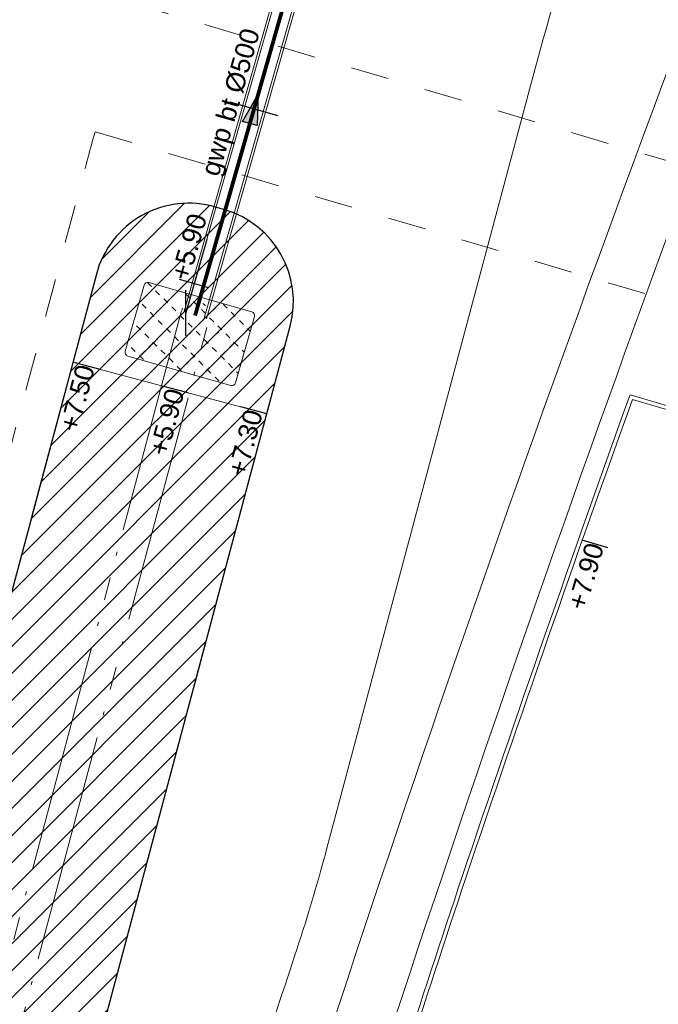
# Model space of a CAD drawing. Extents: x 98477 to 100410, y 398052 to 398969.
# Tile 342 of 374: x 98570 to 98587, y 398595 to 398621. Entities that reach past the tile are written whole.
import ezdxf
from ezdxf.enums import TextEntityAlignment as Align

# ---------------------------------------------------------------- set-up
doc = ezdxf.new("R2010")
doc.units = 0
doc.linetypes.add('AL-MATERIAALS', pattern=[2, 1, -1])
doc.linetypes.add('RI-DRAIN', pattern=[9.199999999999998, 6, -0.6, 0.1, -0.6, 0.6, -0.6, 0.1, -0.6])
for name, color, linetype, lineweight in [('N-GW-bodem A-watergang', 140, 'RI-DRAIN', 9), ('N-GW-hoogtelijn laagte NAP +7.00', 100, 'AL-HOOGTELIJN +7.00', 18), ('N-GW-hoogtelijn laagte NAP +7.50', 90, 'AL-HOOGTELIJN +7.50', 18), ('N-GW-hoogtelijn laagte NAP +8.00', 80, 'AL-HOOGTELIJN +8.00', 18), ('N-GW-insteek A-watergang', 160, 'RI-DRAIN', 18), ('N-IE-taludbescherming stortebed', 190, 'Continuous', 18), ('N-RI-drainageleiding', 142, 'RI-DRAIN', 25), ('N-RI-RWA b.o.b.', 162, 'Continuous', 25), ('N-RI-RWA hoofdriool buiswand', 162, 'Continuous', 13), ('N-RI-RWA strenginformatie', 162, 'Continuous', 25), ('N-RI-stroomrichting', 7, 'Continuous', 25), ('X-AL-hoogtelijn - Niv 1', 1, 'AL-HOOGTELIJN', 18), ('X-AL-materiaalscheiding', 1, 'AL-MATERIAALS', 18), ('X-AL-planthoogte VERWERKT', 180, 'Continuous', 25), ('X-AL-rapporttekening blauw', 125, 'Continuous', 25)]:
    doc.layers.add(name, color=color, linetype=linetype, lineweight=lineweight)
for name, color, linetype, plot in [('X-AL-contourlijnen', 30, 'Continuous', False), ('X-AL-hulplijn', 30, 'Continuous', False), ('X-AL-hulplijn riolering', 30, 'Continuous', False)]:
    doc.layers.add(name, color=color, linetype=linetype, plot=plot)
doc.styles.add('CS Annotative', font='arial.ttf')
doc.styles.get("Standard").update_dxf_attribs({"font": 'txt.shx'})
doc.linetypes.add('AL-HOOGTELIJN', pattern='A,10,-1.5,["H",Standard,S=0.9,R=0,X=-0.3,Y=-0.45],-1.5,30', length=43)
doc.linetypes.add('AL-HOOGTELIJN +7.00', pattern='A,7.5,-1.5,["+7.00",Standard,S=0.9,R=0,X=-0.3,Y=-0.45],-4.5,22.5', length=36)
doc.linetypes.add('AL-HOOGTELIJN +7.50', pattern='A,7.5,-1.5,["+7.50",Standard,S=0.9,R=0,X=-0.3,Y=-0.45],-4.5,22.5', length=36)
doc.linetypes.add('AL-HOOGTELIJN +8.00', pattern='A,7.5,-1.5,["+8.00",Standard,S=0.9,R=0,X=-0.3,Y=-0.45],-4.5,22.5', length=36)

# ---------------------------------------------------------------- blocks, each defined once
blk = doc.blocks.new('*U452')
at = {"layer": 'X-AL-hulplijn', "flags": 128}
blk.add_lwpolyline([(-0.3381634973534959, 0.09025214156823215), (0.3381634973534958, -0.09025214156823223)], dxfattribs=at)
at = {"layer": 'X-AL-planthoogte VERWERKT', "linetype": 'Continuous', "style": 'CS Annotative'}
blk.add_attdef('HOOGTE-LINKS', text='', height=0.5, rotation=255.0566866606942, dxfattribs=at).set_placement((1.223872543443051e-21, -5.820766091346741e-11), align=Align.MIDDLE_RIGHT)
blk = doc.blocks.new('*U453')
at = {"layer": 'X-AL-hulplijn', "flags": 128}
blk.add_lwpolyline([(-0.3381634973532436, 0.09025214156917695), (0.3381634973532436, -0.09025214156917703)], dxfattribs=at)
at = {"layer": 'X-AL-planthoogte VERWERKT', "linetype": 'Continuous', "style": 'CS Annotative'}
blk.add_attdef('HOOGTE-LINKS', text='', height=0.4999999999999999, rotation=255.0566866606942, dxfattribs=at).set_placement((0, 0), align=Align.MIDDLE_RIGHT)
blk = doc.blocks.new('*U454')
at = {"layer": 'X-AL-hulplijn', "flags": 128}
blk.add_lwpolyline([(-0.3381634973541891, 0.09025214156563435), (0.338163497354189, -0.09025214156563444)], dxfattribs=at)
at = {"layer": 'X-AL-planthoogte VERWERKT', "linetype": 'Continuous', "style": 'CS Annotative'}
blk.add_attdef('HOOGTE-LINKS', text='', height=0.4999999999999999, rotation=255.0566866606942, dxfattribs=at).set_placement((5.820766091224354e-11, 5.820766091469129e-11), align=Align.MIDDLE_RIGHT)
blk = doc.blocks.new('*U358')
at = {"layer": 'X-AL-hulplijn', "flags": 128}
blk.add_lwpolyline([(-0.3357598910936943, 0.09881950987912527), (0.3357598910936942, -0.09881950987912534)], dxfattribs=at)
at = {"layer": 'X-AL-planthoogte VERWERKT', "linetype": 'Continuous', "style": 'CS Annotative'}
blk.add_attdef('HOOGTE-LINKS', text='', height=0.5, rotation=253.6000000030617, dxfattribs=at).set_placement((-1.455191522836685e-11, -3.059681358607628e-22), align=Align.MIDDLE_RIGHT)
blk = doc.blocks.new('*U542')
at = {"layer": 'N-RI-stroomrichting'}
h = blk.add_hatch(color=256, dxfattribs=at)
h.dxf.hatch_style = 1
h.paths.add_polyline_path([(0.5486244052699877, 1.923281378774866), (0.413016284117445, -2.197593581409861), (-1.510265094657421, -1.648969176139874)])
blk.add_lwpolyline([(0.5486244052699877, 1.923281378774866), (0.413016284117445, -2.197593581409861), (-1.510265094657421, -1.648969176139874)], close=True, dxfattribs=at)
at = {"layer": 'X-AL-hulplijn riolering'}
blk.add_lwpolyline([(3.125332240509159, -0.8915146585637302), (-3.125332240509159, 0.8915146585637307)], dxfattribs=at)
at = {"lineweight": 25, "style": 'CS Annotative'}
blk.add_attdef('Strenginformatie', text='', height=2.5, rotation=74.07896986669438, dxfattribs=at).set_placement((-3.125332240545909, 0.891514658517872), align=Align.MIDDLE_CENTER)
blk = doc.blocks.new('*U699')
at = {"layer": 'X-AL-hulplijn riolering', "flags": 128}
for points in [[(2.743122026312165, 9.61640689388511), (-3.178507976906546e-17, -2.240821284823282e-16)], [(3.020530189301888, 3.297938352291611), (-0.826032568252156, 4.395187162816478)], [(2.912446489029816e-17, -3), (2.912446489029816e-17, 3)]]:
    blk.add_lwpolyline(points, dxfattribs=at)
at = {"layer": 'N-RI-RWA b.o.b.', "linetype": 'Continuous', "style": 'CS Annotative'}
blk.add_attdef('B.o.b.rechts', text='', height=0.5000000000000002, rotation=74.07896986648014, dxfattribs=at).set_placement((-0.1652065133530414, 0.8790374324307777), align=Align.MIDDLE_LEFT)

msp = doc.modelspace()

# ---------------------------------------------------------------- hatches: boundary and pattern name
at = {"layer": 'N-IE-taludbescherming stortebed'}
h = msp.add_hatch(dxfattribs=at)
h.set_pattern_fill('CS-BOUWWEG', color=256, scale=0.5)
h.set_pattern_definition([(45, (0, 0), (-0.3535533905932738, 0.3535533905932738), [0.15, -0.15]), (135, (0, 0.1), (-0.3535533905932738, -0.3535533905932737), [0.15, -0.15])])
edge = h.paths.add_edge_path()
edge.add_arc((98573.7706580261, 398613.5277814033), 0.09999999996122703, 74.07896987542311, 164.0789698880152)
edge.add_line((98573.67449395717, 398613.5552126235), (98573.18073199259, 398611.8242593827))
edge.add_arc((98573.27689606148, 398611.7968281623), 0.09999999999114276, 164.0789697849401, 254.0789698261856)
edge.add_line((98573.24946484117, 398611.7006640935), (98575.9420587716, 398610.9325899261))
edge.add_arc((98575.96948999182, 398611.028753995), 0.09999999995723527, 254.0789698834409, 344.0789698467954)
edge.add_line((98576.0656540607, 398611.0013227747), (98576.55941602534, 398612.7322760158))
edge.add_arc((98576.46325195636, 398612.759707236), 0.1000000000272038, 344.0789698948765, 434.0789698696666)
edge.add_line((98576.49068317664, 398612.855871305), (98573.79808924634, 398613.6239454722))
at = {"layer": 'X-AL-rapporttekening blauw'}
h = msp.add_hatch(dxfattribs=at)
h.set_pattern_fill('ANSI31', color=256, scale=20)
h.set_pattern_definition([(45, (0, 0), (-0.3535533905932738, 0.3535533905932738), [])])
edge = h.paths.add_edge_path()
edge.add_arc((98451.74288865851, 398553.7327789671), 106.3500000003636, 343.2245678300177, 345.0566866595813)
edge.add_line((98554.49628278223, 398526.3090210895), (98577.49542304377, 398612.4839258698))
edge.add_arc((98575.07996949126, 398613.1285840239), 2.500000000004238, 345.0566866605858, 433.599999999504)
edge.add_line((98575.7858231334, 398615.5268689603), (98575.54591710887, 398615.5974771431))
edge.add_arc((98574.84006346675, 398613.1991922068), 2.499999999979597, 73.59999999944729, 165.0566866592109)
edge.add_line((98572.42460991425, 398613.843850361), (98549.42383032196, 398527.6628032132))
edge.add_arc((98451.74288865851, 398553.7327789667), 101.1000000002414, 343.22456783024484, 345.0566866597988, ccw=False)
edge.add_line((98548.54041066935, 398524.5531673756), (98533.37356820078, 398474.2402026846))
edge.add_arc((98535.38419922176, 398473.6340979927), 2.100000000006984, 163.2245678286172, 253.2245678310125)
edge.add_line((98534.77809452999, 398471.6234669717), (98535.78341004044, 398471.3204146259))
edge.add_arc((98536.38951473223, 398473.3310456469), 2.099999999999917, 253.2245678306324, 343.2245678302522)
edge.add_line((98538.40014575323, 398472.7249409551), (98553.56698822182, 398523.037905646))

# ---------------------------------------------------------------- linework, layer by layer
at = {"layer": 'N-GW-bodem A-watergang', "flags": 128}
msp.add_lwpolyline([(98535.89511371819, 398474.2895301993), (98550.83827469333, 398523.8604762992, 0.007994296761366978), (98551.74266573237, 398527.0439313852), (98574.6449120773, 398612.855786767, -1), (98575.36954814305, 398612.6623893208), (98552.46730179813, 398526.850533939, -0.007994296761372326), (98551.55635720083, 398523.6440103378), (98536.61319622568, 398474.0730642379, -1.000000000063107)], format="xyb", close=True, dxfattribs=at)
at = {"layer": 'N-GW-hoogtelijn laagte NAP +7.00', "flags": 128}
msp.add_lwpolyline([(98713.2001102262, 398662.9599795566), (98726.95907007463, 398709.7089147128, 0.459081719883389), (98720.36530801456, 398719.8943089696), (98695.61574089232, 398723.2687541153), (98660.63571305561, 398728.0380571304), (98657.27489003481, 398728.4962838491), (98627.44178536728, 398734.0041100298, 0.3841656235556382), (98618.3148488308, 398728.3957925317), (98614.38975138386, 398715.0594554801, 0.4142135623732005), (98621.15947656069, 398702.6429011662), (98648.49992483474, 398694.5961696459, -0.4142135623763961), (98651.88478742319, 398688.3878924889), (98651.88478742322, 398688.387892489, -0.4142135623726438), (98645.67651026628, 398685.0030299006), (98626.06781284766, 398690.7741833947, 0.3452610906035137), (98614.60242241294, 398686.2125695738, 0.03981989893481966), (98587.06879776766, 398628.8692554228, 0.02681577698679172), (98583.75382049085, 398618.6761508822), (98578.4545847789, 398598.8205768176, -0.01473012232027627), (98577.61158852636, 398595.9984052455, 0.002445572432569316), (98575.6335452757, 398589.9245847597, 0.0465115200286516), (98573.51528137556, 398580.3161526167, -0.06474828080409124), (98570.47698109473, 398568.5812402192, 0.03047291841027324), (98565.85599640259, 398554.7176598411), (98555.1634644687, 398514.6540787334, 0.3762911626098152), (98559.54456020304, 398505.7889963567, 0.1980183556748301), (98577.07486126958, 398505.771138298), (98594.87761863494, 398513.0882226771, -0.0724416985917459), (98613.33273670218, 398517.7088827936, -0.06158372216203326), (98622.16508797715, 398517.5117710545, 0.04144405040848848), (98637.69097283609, 398516.5403760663), (98672.74423847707, 398517.254018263, 0.3270130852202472), (98687.76758885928, 398528.7332401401), (98716.5371790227, 398626.4839218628, -0.6718751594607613), (98721.60305329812, 398626.9991783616, -0.1962615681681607), (98721.67954514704, 398626.2471294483), (98688.12811369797, 398512.2491448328, -0.3230870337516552), (98687.20335231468, 398511.5320834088, -0.00937468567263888), (98687.00126932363, 398511.5288880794)], format="xyb", dxfattribs=at)
at = {"layer": 'N-GW-hoogtelijn laagte NAP +7.50', "flags": 128}
msp.add_lwpolyline([(98717.14957060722, 398633.8773660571), (98686.32861789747, 398529.1567523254, -0.3270130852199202), (98672.71370661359, 398518.7537074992), (98637.66044097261, 398518.0400653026, -0.04144405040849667), (98622.38230959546, 398518.995959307, 0.06158372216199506), (98613.18194368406, 398519.2012840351, 0.07244169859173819), (98594.30739111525, 398514.475608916), (98576.50463030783, 398507.1585231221, -0.1980183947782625), (98560.11761318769, 398507.1752179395, -0.3762911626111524), (98556.6127366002, 398514.2672838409), (98567.3052685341, 398554.3308649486, -0.03047291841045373), (98571.8684909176, 398568.0211505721, 0.0647482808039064), (98575.00375822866, 398580.1305814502, -0.04651152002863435), (98577.06207126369, 398589.4670768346, -0.01692894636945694), (98591.92808946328, 398630.9903410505, -0.1283641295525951), (98597.9043645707, 398639.1357680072, 0.1784296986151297), (98620.30457698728, 398676.9172446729, -0.5259604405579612), (98637.60618491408, 398684.6512613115), (98644.54165139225, 398680.4178344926, 0.4931454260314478), (98651.94326942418, 398683.2738811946), (98654.3842707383, 398691.5676921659, 0.4142135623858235), (98650.99940814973, 398697.7759693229), (98619.29408129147, 398707.1073544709)], format="xyb", dxfattribs=at)
at = {"layer": 'N-GW-hoogtelijn laagte NAP +8.00'}
msp.add_lwpolyline([(98715.7105996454, 398634.3008782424), (98684.88964693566, 398529.5802645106, -0.3270130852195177), (98672.68317475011, 398520.2533967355), (98637.62990910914, 398519.5397545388, -0.04144405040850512), (98622.59953121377, 398520.4801475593, 0.06158372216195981), (98613.03115066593, 398520.6936852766, 0.0724416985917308), (98593.73716359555, 398515.8629951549), (98575.93440623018, 398508.5459107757, -0.1980184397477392), (98560.69066617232, 398508.5614395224, -0.3762911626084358), (98558.06200873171, 398513.8804889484), (98568.7545406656, 398553.9440700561, -0.03047291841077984), (98573.26000074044, 398567.4610609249, 0.0647482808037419), (98576.49223508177, 398579.9450102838, -0.04651152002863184), (98578.49059725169, 398589.0095689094, -0.01692894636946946), (98593.3223882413, 398630.4372308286, -0.1283641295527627), (98598.85044271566, 398637.9717507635, 0.1784296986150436), (98621.77979400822, 398676.6457032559, -0.5259604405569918), (98636.82467046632, 398683.3709351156), (98650.99053580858, 398674.7240539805), (98655.5409002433, 398690.1848660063)], format="xyb", dxfattribs=at)
at = {"layer": 'N-GW-insteek A-watergang', "flags": 128}
msp.add_lwpolyline([(98553.56698822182, 398523.037905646, 0.007994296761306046), (98554.49628278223, 398526.3090210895), (98577.49542304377, 398612.4839258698, 0.4067865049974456), (98575.7858231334, 398615.5268689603), (98575.54591710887, 398615.5974771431, 0.4216798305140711), (98572.42460991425, 398613.843850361), (98549.42383032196, 398527.6628032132, -0.007994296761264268), (98548.54041066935, 398524.5531673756), (98533.37356820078, 398474.2402026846, 0.414213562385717), (98534.77809452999, 398471.6234669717), (98535.78341004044, 398471.3204146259, 0.4142135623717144), (98538.40014575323, 398472.7249409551)], format="xyb", close=True, dxfattribs=at)
at = {"layer": 'N-IE-taludbescherming stortebed', "flags": 128}
msp.add_lwpolyline([(98573.79808924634, 398613.6239454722, 0.4142135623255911), (98573.67449395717, 398613.5552126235), (98573.18073199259, 398611.8242593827, 0.4142135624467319), (98573.24946484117, 398611.7006640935), (98575.9420587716, 398610.9325899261, 0.4142135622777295), (98576.0656540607, 398611.0013227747), (98576.55941602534, 398612.7322760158, 0.4142135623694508), (98576.49068317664, 398612.855871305), (98573.79808924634, 398613.6239454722)], format="xyb", dxfattribs=at)
at = {"layer": 'N-RI-drainageleiding', "const_width": 0.09999999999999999, "flags": 128}
msp.add_lwpolyline([(98575.00723011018, 398612.7590880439), (98578.09335022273, 398623.5779238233)], dxfattribs=at)
at = {"layer": 'N-RI-RWA hoofdriool buiswand', "flags": 128}
for points in [[(98574.70912149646, 398612.8441248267), (98577.79524160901, 398623.6629606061)], [(98574.76681993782, 398612.8276660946), (98577.85294005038, 398623.646501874)], [(98575.24764028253, 398612.6905099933), (98578.33376039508, 398623.5093457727)], [(98575.30533872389, 398612.6740512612), (98578.39145883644, 398623.4928870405)]]:
    msp.add_lwpolyline(points, dxfattribs=at)
at = {"layer": 'X-AL-contourlijnen', "flags": 128}
msp.add_lwpolyline([(98553.56698822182, 398523.037905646, 0.007994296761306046), (98554.49628278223, 398526.3090210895), (98577.49542304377, 398612.4839258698, 0.4067865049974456), (98575.7858231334, 398615.5268689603), (98575.54591710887, 398615.5974771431, 0.4216798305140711), (98572.42460991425, 398613.843850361), (98549.42383032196, 398527.6628032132, -0.007994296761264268), (98548.54041066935, 398524.5531673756), (98533.37356820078, 398474.2402026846, 0.414213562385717), (98534.77809452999, 398471.6234669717), (98535.78341004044, 398471.3204146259, 0.4142135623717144), (98538.40014575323, 398472.7249409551)], format="xyb", close=True, dxfattribs=at)
at = {"layer": 'X-AL-hoogtelijn - Niv 1', "ltscale": 0.25, "flags": 128}
msp.add_lwpolyline([(98576.88280260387, 398610.1885136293), (98571.8103501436, 398611.542295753)], dxfattribs=at)
at = {"layer": 'X-AL-hoogtelijn - Niv 1', "flags": 128}
for points in [[(98626.40712063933, 398594.738585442, 0.4142135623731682), (98623.69923056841, 398599.7052071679), (98586.38772955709, 398610.6865790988, 0.005138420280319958), (98581.99678782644, 398598.0801337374, 0.004965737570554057), (98578.8261926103, 398588.2599012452, -0.003333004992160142), (98578.33759853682, 398586.7295131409, 0.03528649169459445), (98576.98839403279, 398579.8831532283, -0.06474828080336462), (98573.72383734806, 398567.2743643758, 0.03047291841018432), (98569.23763137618, 398553.8151384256), (98558.54509944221, 398513.7515573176, 0.3762911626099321), (98560.88168383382, 398509.0235133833, 0.1980184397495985), (98575.74433039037, 398509.0083728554), (98586.12665124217, 398513.275594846, 0.094033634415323), (98589.93339846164, 398520.7510399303), (98606.38694009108, 398576.65537857), (98616.74753101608, 398573.6060908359, 0.4142135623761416), (98620.8449939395, 398575.8401001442)], [(98626.31118924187, 398594.7668195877, 0.4142135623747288), (98623.67099642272, 398599.6092757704), (98586.44991499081, 398610.5640357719, 0.005102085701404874), (98582.09159885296, 398598.0483392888, 0.004965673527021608), (98578.92165604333, 398588.2301231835, -0.003327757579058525), (98578.43344240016, 398586.7008712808, 0.03527368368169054), (98577.087625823, 398579.8707818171, -0.06474828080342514), (98573.81660466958, 398567.237025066, 0.0304729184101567), (98569.33424951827, 398553.7893520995), (98558.64171758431, 398513.7257709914, 0.376291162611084), (98560.91988736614, 398509.1159281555, 0.1980184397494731), (98575.70631522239, 398509.1008652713), (98586.06388702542, 398513.3579151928, 0.09373457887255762), (98589.8374283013, 398520.779142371), (98606.31924283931, 398576.7795441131), (98616.77576516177, 398573.7020222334, 0.4142135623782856), (98620.74906254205, 398575.8683342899)]]:
    msp.add_lwpolyline(points, format="xyb", close=True, dxfattribs=at)
at = {"layer": 'X-AL-materiaalscheiding', "flags": 128}
for points in [[(98609.44966115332, 398748.389348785, 0.02114108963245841), (98607.92672551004, 398744.1313320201), (98570.91123196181, 398624.9809128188, 0.01010019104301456), (98568.63253456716, 398617.0865273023), (98545.07601392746, 398528.8231878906, -0.007994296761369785), (98544.23191562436, 398525.8519631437), (98529.06507315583, 398475.5389984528, 0.2435678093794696), (98531.34951555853, 398463.3348912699, -0.1315638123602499), (98533.3699423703, 398458.5727557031), (98535.01891281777, 398446.8397213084)], [(98572.38913384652, 398617.5689805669, 0.001794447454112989), (98572.01416954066, 398616.1840058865), (98548.45764890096, 398527.9206664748, -0.007994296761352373), (98547.58296732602, 398524.8417886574), (98532.41612485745, 398474.5288239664, 0.2435678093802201), (98534.108304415, 398465.4887445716, -0.1315638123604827), (98536.83588061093, 398459.0598615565), (98538.48485105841, 398447.3268271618)]]:
    msp.add_lwpolyline(points, format="xyb", dxfattribs=at)
for points in [[(98573.34545996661, 398620.9359590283), (98591.42795013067, 398615.6139927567)], [(98572.38913384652, 398617.5689805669), (98590.43975503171, 398612.2563938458)]]:
    msp.add_lwpolyline(points, dxfattribs=at)

# ---------------------------------------------------------------- block references
at = {"layer": 'N-RI-RWA b.o.b.'}
ref = msp.add_blockref('*U699', (98574.76681993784, 398612.8276660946), dxfattribs=dict(at, xscale=0.2, yscale=0.2, zscale=0.2))
ref.add_attrib('B.o.b.rechts', '+5.90', dxfattribs={"linetype": 'Continuous', "height": 0.5000000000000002, "rotation": 74.07896986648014, "style": 'CS Annotative'}).set_placement((98574.60161342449, 398613.706703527), align=Align.MIDDLE_LEFT)
at = {"layer": 'N-RI-RWA strenginformatie'}
ref = msp.add_blockref('*U542', (98576.55029016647, 398618.1685059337), dxfattribs=dict(at, xscale=0.2, yscale=0.2, zscale=0.2))
ref.add_attrib('Strenginformatie', 'gwp bt %%C500', dxfattribs={"linetype": 'Continuous', "lineweight": 25, "height": 0.5000000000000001, "rotation": 74.07896986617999, "style": 'CS Annotative'}).set_placement((98575.92522371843, 398618.3468088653), align=Align.MIDDLE_CENTER)
at = {"layer": 'X-AL-planthoogte VERWERKT', "rotation": 179.9999999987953}
for name, p, values in [('*U452', (98572.14851364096, 398611.4520436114), {'HOOGTE-LINKS': '+7.50'}), ('*U454', (98574.49150358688, 398610.8267252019), {'HOOGTE-LINKS': '+5.90'}), ('*U453', (98576.54463910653, 398610.278765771), {'HOOGTE-LINKS': '+7.30'}), ('*U358', (98585.47459233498, 398606.7856836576), {'HOOGTE-LINKS': '+7.90'})]:
    msp.add_blockref(name, p, dxfattribs=at).add_auto_attribs(values)

doc.saveas('drawing.dxf')
